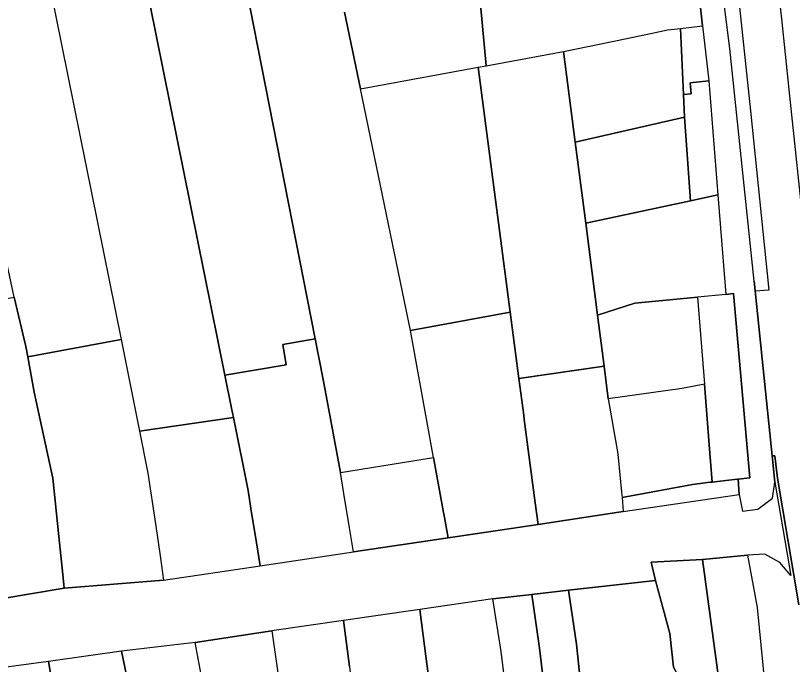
# Model space of a CAD drawing. Extents: x -521939 to -516426, y -1197857 to -1189551.
# Drawn here: x -519418.9 to -519284.7, y -1192115.4 to -1192003.3 of the extents above; entities that cross this region are included whole.
import ezdxf

# ---------------------------------------------------------------- set-up
doc = ezdxf.new("R2010")
doc.units = 0
doc.layers.add('95590013', color=7, linetype='Continuous')
doc.layers.add('95640013', color=7, linetype='Continuous')

msp = doc.modelspace()

# ---------------------------------------------------------------- linework, layer by layer
at = {"layer": '95590013'}
for points in [[(-519382.99, -1191978.53), (-519367.16, -1192059.15)], [(-519367.16, -1192059.15), (-519382.99, -1191978.53)], [(-519382.78, -1192065.44), (-519399.27, -1191983.54)], [(-519399.27, -1191983.54), (-519382.78, -1192065.44)], [(-519414.99, -1191988.33), (-519400.7, -1192059.29)], [(-519337.61, -1192011.99), (-519338.88, -1191998.25)], [(-519359.35, -1192015.99), (-519362.1, -1192002.74)], [(-519362.1, -1192002.74), (-519359.35, -1192015.99)], [(-519339, -1192012.24), (-519337.61, -1192011.99)], [(-519359.35, -1192015.99), (-519339, -1192012.24)], [(-519350.69, -1192057.72), (-519359.35, -1192015.99)], [(-519346.73, -1192079.64), (-519349.14, -1192066.28), (-519350.69, -1192057.72)], [(-519400.7, -1192059.29), (-519397.51, -1192075.12)], [(-519382.78, -1192065.44), (-519372.15, -1192063.65), (-519372.75, -1192060.12)], [(-519372.75, -1192060.12), (-519367.16, -1192059.15)], [(-519367.16, -1192059.15), (-519365.8, -1192066.18)], [(-519381.3, -1192072.75), (-519381.63, -1192071.12), (-519382.78, -1192065.44)], [(-519365.8, -1192066.18), (-519362.79, -1192082.26)], [(-519397.51, -1192075.12), (-519381.3, -1192072.75)], [(-519362.79, -1192082.26), (-519346.73, -1192079.64)]]:
    msp.add_lwpolyline(points, dxfattribs=at)
for points in [[(-519431.56, -1191993.77), (-519420.48, -1191990), (-519414.99, -1191988.33), (-519400.7, -1192059.29), (-519416.8, -1192062.29), (-519417.13, -1192060.47), (-519419.16, -1192051.96)], [(-519339, -1192012.24), (-519337.61, -1192011.99), (-519324.25, -1192009.53), (-519322.24, -1192025.16), (-519320.44, -1192039.2), (-519318.41, -1192055.05), (-519317.28, -1192063.9), (-519331.98, -1192065.99), (-519333.47, -1192054.54)], [(-519359.35, -1192015.99), (-519339, -1192012.24), (-519333.47, -1192054.54), (-519350.69, -1192057.72)], [(-519320.44, -1192039.2), (-519322.24, -1192025.16), (-519303.39, -1192020.84), (-519302.37, -1192035.32)], [(-519299.92, -1192067), (-519303.79, -1192067.74), (-519316.56, -1192069.51), (-519317.28, -1192063.9), (-519318.41, -1192055.05), (-519311.94, -1192052.99), (-519301.14, -1192051.94)]]:
    msp.add_lwpolyline(points, close=True, dxfattribs=at)
at = {"layer": '95640013'}
for points in [[(-519286.58, -1192003.88), (-519288.66, -1191985.87), (-519290.38, -1191972.78), (-519292.36, -1191960.25), (-519294.64, -1191948.23), (-519297.23, -1191936.93), (-519300.05, -1191926.84), (-519304.33, -1191914.27)], [(-519293.91, -1192001.89), (-519291.97, -1192019.78), (-519288.79, -1192050.72), (-519291.17, -1192050.92), (-519291.37, -1192049.22), (-519295.55, -1192009.01), (-519301.58, -1191961.19)], [(-519291.37, -1192049.22), (-519295.55, -1192009.01), (-519301.58, -1191961.19)], [(-519296.6, -1191980.62), (-519293.91, -1192001.89), (-519291.97, -1192019.78), (-519288.79, -1192050.72), (-519291.17, -1192050.92), (-519291.37, -1192049.22)], [(-519282.55, -1192042.3), (-519285.33, -1192016.07), (-519286.58, -1192003.88), (-519288.66, -1191985.87)], [(-519301.8, -1191991.05), (-519300.25, -1192005.11)], [(-519300.25, -1192005.11), (-519301.8, -1191991.05)], [(-519338.88, -1191998.25), (-519337.61, -1192011.99)], [(-519285.33, -1192016.07), (-519286.58, -1192003.88)], [(-519304.09, -1192005.53), (-519300.25, -1192005.11)], [(-519300.25, -1192005.11), (-519299.18, -1192014.58)], [(-519313.65, -1192007.31), (-519308.97, -1192006.33)], [(-519308.97, -1192006.33), (-519306.31, -1192005.78)], [(-519306.31, -1192005.78), (-519304.09, -1192005.53)], [(-519324.25, -1192009.53), (-519313.65, -1192007.31)], [(-519337.61, -1192011.99), (-519324.25, -1192009.53)], [(-519299.18, -1192014.58), (-519297.61, -1192034.3)], [(-519280.02, -1192066.78), (-519282.55, -1192042.3), (-519285.33, -1192016.07)], [(-519297.61, -1192034.3), (-519296.24, -1192051.47)], [(-519291.37, -1192049.22), (-519288.24, -1192079.39)], [(-519288.24, -1192079.39), (-519291.37, -1192049.22)], [(-519296.24, -1192051.47), (-519301.14, -1192051.94)], [(-519301.14, -1192051.94), (-519299.92, -1192067)], [(-519296.24, -1192051.47), (-519294.92, -1192051.31), (-519292.11, -1192083.19), (-519294.12, -1192083.41)], [(-519292.11, -1192083.19), (-519294.92, -1192051.31), (-519296.24, -1192051.47)], [(-519372.75, -1192060.12), (-519372.15, -1192063.65), (-519382.78, -1192065.44)], [(-519367.16, -1192059.15), (-519372.75, -1192060.12)], [(-519365.8, -1192066.18), (-519367.16, -1192059.15)], [(-519382.78, -1192065.44), (-519381.63, -1192071.12), (-519381.3, -1192072.75)], [(-519362.79, -1192082.26), (-519365.8, -1192066.18)], [(-519299.92, -1192067), (-519303.79, -1192067.74), (-519316.56, -1192069.51)], [(-519299.92, -1192067), (-519299.1, -1192077.45)], [(-519299.1, -1192077.45), (-519299.92, -1192067)], [(-519316.56, -1192069.51), (-519314.98, -1192078.67)], [(-519381.3, -1192072.75), (-519397.51, -1192075.12)], [(-519376.69, -1192098.37), (-519377.32, -1192094.41), (-519378.26, -1192088.48), (-519378.76, -1192085.35), (-519381.3, -1192072.75)], [(-519381.3, -1192072.75), (-519378.76, -1192085.35), (-519378.26, -1192088.48), (-519377.32, -1192094.41)], [(-519397.51, -1192075.12), (-519396.05, -1192082.36), (-519394.77, -1192091.11), (-519393.9, -1192097.05), (-519393.34, -1192100.86)], [(-519299.1, -1192077.45), (-519298.59, -1192083.9)], [(-519298.59, -1192083.9), (-519299.1, -1192077.45)], [(-519314.98, -1192078.67), (-519314.81, -1192079.65), (-519314.26, -1192085.63), (-519314.17, -1192086.57)], [(-519288.24, -1192079.39), (-519287.79, -1192079.36), (-519287.33, -1192083.23)], [(-519287.33, -1192083.23), (-519287.79, -1192079.36), (-519288.24, -1192079.39)], [(-519288.24, -1192079.39), (-519287.77, -1192083.93)], [(-519287.77, -1192083.93), (-519288.24, -1192079.39)], [(-519361.23, -1192091.78), (-519362.2, -1192085.86), (-519362.79, -1192082.26)], [(-519294.12, -1192083.41), (-519292.11, -1192083.19)], [(-519287.33, -1192083.23), (-519283.62, -1192105.11)], [(-519283.62, -1192105.11), (-519287.33, -1192083.23)], [(-519426.99, -1192104.96), (-519410.52, -1192102.23), (-519393.34, -1192100.86), (-519376.69, -1192098.37), (-519360.55, -1192095.96), (-519344.2, -1192093.52), (-519328.68, -1192091.2), (-519313.95, -1192089), (-519293.95, -1192086.02), (-519293.39, -1192088.91), (-519290.74, -1192088.55), (-519288.21, -1192086.65), (-519287.77, -1192083.93), (-519285.01, -1192100.03), (-519286.89, -1192097.76), (-519289.5, -1192096.37), (-519292.49, -1192096.51), (-519300.25, -1192097.26), (-519309.12, -1192097.73), (-519308.37, -1192100.87), (-519323.43, -1192102.59), (-519329.73, -1192103.31), (-519336.46, -1192104.08), (-519349.1, -1192105.9), (-519362.27, -1192107.79), (-519374.64, -1192109.57), (-519387.89, -1192111.61), (-519400.64, -1192113.1), (-519413.2, -1192114.89), (-519426.12, -1192116.61)], [(-519301.98, -1192084.29), (-519314.17, -1192086.57)], [(-519314.17, -1192086.57), (-519301.98, -1192084.29)], [(-519298.96, -1192083.94), (-519301.98, -1192084.29)], [(-519301.98, -1192084.29), (-519298.96, -1192083.94)], [(-519298.59, -1192083.9), (-519298.96, -1192083.94)], [(-519298.96, -1192083.94), (-519298.59, -1192083.9)], [(-519296.26, -1192083.64), (-519298.59, -1192083.9)], [(-519298.59, -1192083.9), (-519296.26, -1192083.64)], [(-519294.21, -1192083.42), (-519296.26, -1192083.64)], [(-519296.26, -1192083.64), (-519294.21, -1192083.42)], [(-519294.12, -1192083.41), (-519294.21, -1192083.42)], [(-519294.21, -1192083.42), (-519294.12, -1192083.41)], [(-519294.12, -1192083.41), (-519293.95, -1192086.02)], [(-519293.95, -1192086.02), (-519294.12, -1192083.41)], [(-519293.39, -1192088.91), (-519290.74, -1192088.55), (-519288.21, -1192086.65), (-519287.77, -1192083.93)], [(-519287.77, -1192083.93), (-519285.01, -1192100.03)], [(-519314.17, -1192086.57), (-519313.95, -1192089)], [(-519313.95, -1192089), (-519293.95, -1192086.02)], [(-519293.95, -1192086.02), (-519293.39, -1192088.91)], [(-519360.55, -1192095.96), (-519361.23, -1192091.78)], [(-519377.32, -1192094.41), (-519376.69, -1192098.37)], [(-519376.69, -1192098.37), (-519360.55, -1192095.96)], [(-519289.5, -1192096.37), (-519292.49, -1192096.51)], [(-519292.49, -1192096.51), (-519290.81, -1192105.58)], [(-519285.01, -1192100.03), (-519286.89, -1192097.76), (-519289.5, -1192096.37)], [(-519393.34, -1192100.86), (-519376.69, -1192098.37)], [(-519336.46, -1192104.08), (-519349.1, -1192105.9)], [(-519335.06, -1192113.18), (-519336.46, -1192104.08)], [(-519349.1, -1192105.9), (-519362.27, -1192107.79)], [(-519343.99, -1192146.13), (-519346.06, -1192129.64), (-519347.21, -1192120.48), (-519347.97, -1192114.43), (-519349.1, -1192105.9)], [(-519349.1, -1192105.9), (-519347.97, -1192114.43)], [(-519290.81, -1192105.58), (-519288.56, -1192128.42)], [(-519362.27, -1192107.79), (-519374.64, -1192109.57)], [(-519362.27, -1192107.79), (-519361.26, -1192115.76), (-519360.48, -1192121.81), (-519358.6, -1192136.37), (-519357.09, -1192148.01)], [(-519361.26, -1192115.76), (-519362.27, -1192107.79)], [(-519374.64, -1192109.57), (-519373.62, -1192116.82)], [(-519387.89, -1192111.61), (-519400.64, -1192113.1)], [(-519382.8, -1192144.74), (-519385.8, -1192124.03), (-519386.66, -1192118.08), (-519387.89, -1192111.61)], [(-519400.64, -1192113.1), (-519413.2, -1192114.89)], [(-519398.08, -1192128.83), (-519398.56, -1192124.87), (-519399.31, -1192119.24), (-519399.38, -1192118.93), (-519400.64, -1192113.1)], [(-519400.64, -1192113.1), (-519399.38, -1192118.93)], [(-519332.49, -1192133.55), (-519332.63, -1192132.45), (-519334.3, -1192119.23), (-519335.06, -1192113.18)], [(-519413.2, -1192114.89), (-519426.12, -1192116.61)], [(-519413.2, -1192114.89), (-519412.26, -1192120.71), (-519411.43, -1192126.77), (-519410.23, -1192134.84), (-519409.69, -1192139.47)], [(-519412.26, -1192120.71), (-519413.2, -1192114.89)], [(-519347.97, -1192114.43), (-519347.21, -1192120.48), (-519346.06, -1192129.64)]]:
    msp.add_lwpolyline(points, dxfattribs=at)
for points in [[(-519299.18, -1192014.58), (-519302.42, -1192014.93), (-519302.22, -1192016.82), (-519303.57, -1192016.94), (-519304.09, -1192005.53), (-519300.25, -1192005.11)], [(-519322.24, -1192025.16), (-519324.25, -1192009.53), (-519313.65, -1192007.31), (-519308.97, -1192006.33), (-519306.31, -1192005.78), (-519304.09, -1192005.53), (-519303.57, -1192016.94), (-519303.39, -1192020.84)], [(-519303.39, -1192020.84), (-519303.57, -1192016.94), (-519302.22, -1192016.82), (-519302.42, -1192014.93), (-519299.18, -1192014.58), (-519297.61, -1192034.3), (-519302.37, -1192035.32)], [(-519311.94, -1192052.99), (-519318.41, -1192055.05), (-519320.44, -1192039.2), (-519302.37, -1192035.32), (-519297.61, -1192034.3), (-519296.24, -1192051.47), (-519301.14, -1192051.94)], [(-519410.86, -1192098.74), (-519410.81, -1192099.26), (-519410.52, -1192102.23), (-519426.99, -1192104.96), (-519427.32, -1192100.48), (-519427.76, -1192094.5), (-519435.96, -1192055.15), (-519419.16, -1192051.96), (-519417.13, -1192060.47), (-519416.8, -1192062.29), (-519415.7, -1192068.37), (-519412.49, -1192083.23), (-519411.43, -1192093.29)], [(-519345.03, -1192089.14), (-519346.73, -1192079.64), (-519349.14, -1192066.28), (-519350.69, -1192057.72), (-519333.47, -1192054.54), (-519331.98, -1192065.99), (-519331.15, -1192072.34), (-519331.05, -1192073.08), (-519329.17, -1192087.46), (-519328.68, -1192091.2), (-519344.2, -1192093.52), (-519344.94, -1192089.4)], [(-519393.34, -1192100.86), (-519410.52, -1192102.23), (-519410.81, -1192099.26), (-519410.86, -1192098.74), (-519411.43, -1192093.29), (-519412.49, -1192083.23), (-519415.7, -1192068.37), (-519416.8, -1192062.29), (-519400.7, -1192059.29), (-519397.51, -1192075.12), (-519396.05, -1192082.36), (-519394.77, -1192091.11), (-519393.9, -1192097.05)], [(-519328.68, -1192091.2), (-519329.17, -1192087.46), (-519331.05, -1192073.08), (-519331.15, -1192072.34), (-519331.98, -1192065.99), (-519317.28, -1192063.9), (-519316.56, -1192069.51), (-519314.98, -1192078.67), (-519314.81, -1192079.65), (-519314.26, -1192085.63), (-519314.17, -1192086.57), (-519313.95, -1192089)], [(-519362.79, -1192082.26), (-519346.73, -1192079.64), (-519345.03, -1192089.14), (-519344.94, -1192089.4), (-519344.2, -1192093.52), (-519360.55, -1192095.96), (-519361.23, -1192091.78), (-519362.2, -1192085.86)], [(-519300.25, -1192097.26), (-519292.49, -1192096.51), (-519290.81, -1192105.58), (-519288.56, -1192128.42), (-519295.93, -1192129.09)], [(-519309.12, -1192097.73), (-519300.25, -1192097.26), (-519295.93, -1192129.09), (-519301.09, -1192129.57), (-519301.51, -1192122.77), (-519305.27, -1192115.84), (-519305.9, -1192110.04), (-519308.37, -1192100.87)], [(-519319.4, -1192130.96), (-519321.2, -1192117.95), (-519321.38, -1192117.97), (-519322.01, -1192111.91), (-519323.43, -1192102.59), (-519308.37, -1192100.87), (-519305.9, -1192110.04), (-519305.27, -1192115.84), (-519301.51, -1192122.77), (-519301.09, -1192129.57), (-519300.61, -1192135.79), (-519318.46, -1192137.86)], [(-519335.06, -1192113.18), (-519336.46, -1192104.08), (-519329.73, -1192103.31), (-519328.43, -1192112.58), (-519326.14, -1192131.79), (-519326.02, -1192132.79), (-519332.49, -1192133.55), (-519332.63, -1192132.45), (-519334.3, -1192119.23)], [(-519326.14, -1192131.79), (-519328.43, -1192112.58), (-519329.73, -1192103.31), (-519323.43, -1192102.59), (-519322.01, -1192111.91), (-519321.38, -1192117.97), (-519321.2, -1192117.95), (-519319.4, -1192130.96), (-519322.45, -1192131.34)], [(-519386.66, -1192118.08), (-519387.89, -1192111.61), (-519374.64, -1192109.57), (-519373.62, -1192116.82), (-519372.91, -1192123.15), (-519372.4, -1192127.01), (-519370.59, -1192141.57), (-519377.71, -1192142.54), (-519377.49, -1192144.02), (-519382.8, -1192144.74), (-519385.8, -1192124.03)]]:
    msp.add_lwpolyline(points, close=True, dxfattribs=at)

doc.saveas('drawing.dxf')
